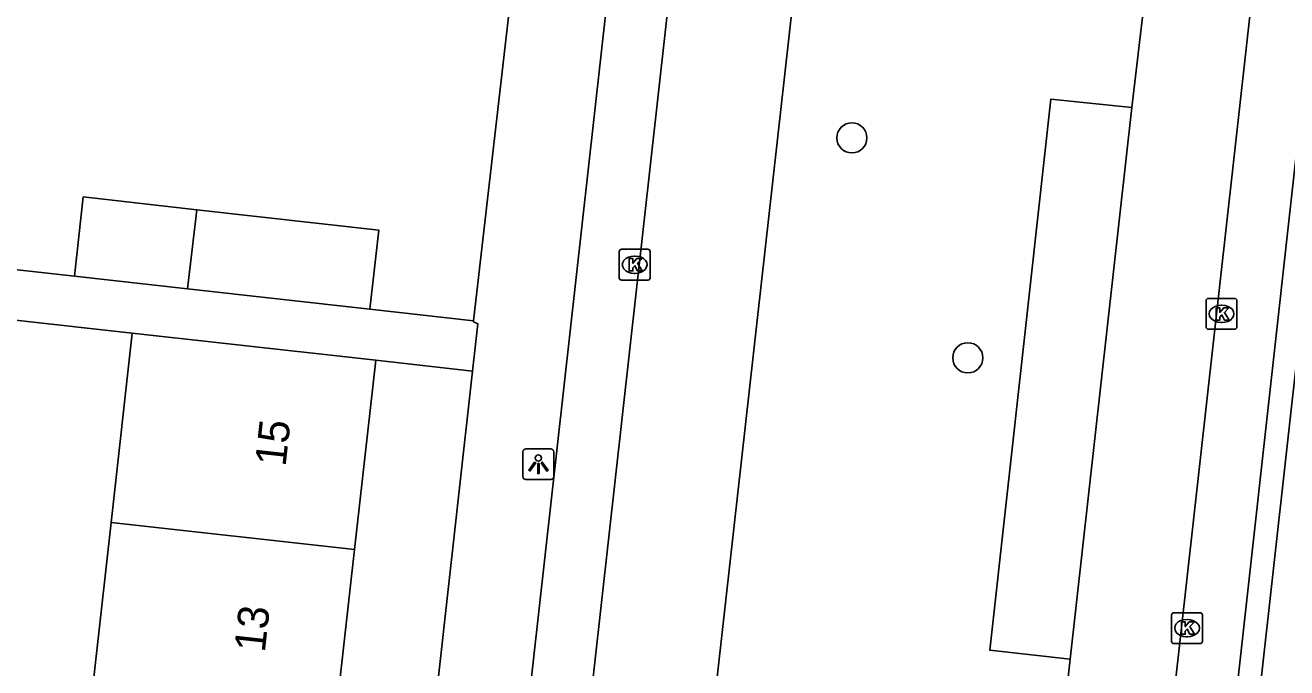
# Model space of a CAD drawing. Extents: x 161928 to 163055, y 386475 to 387428.
# Drawn here: x 162159.87 to 162200.76, y 386596.21 to 386617.05 of the extents above; entities that cross this region are included whole.
import ezdxf

# ---------------------------------------------------------------- set-up
doc = ezdxf.new("R2010")
doc.units = 0
for name, color, linetype in [('IMGEO_Boom', 7, 'Continuous'), ('IMGEO_Fietspad_gesloten', 7, 'Continuous'), ('IMGEO_Kolk', 7, 'Continuous'), ('IMGEO_Lichtpunt', 7, 'Continuous'), ('IMGEO_Pand', 7, 'Continuous'), ('IMGEO_Pand_nummerreeks', 7, 'Continuous'), ('IMGEO_Parkeervlak_open', 7, 'Continuous'), ('IMGEO_Rijbaan_lokaal_open', 7, 'Continuous'), ('IMGEO_Voetpad_open', 7, 'Continuous')]:
    doc.layers.add(name, color=color, linetype=linetype)

msp = doc.modelspace()

# ---------------------------------------------------------------- linework, layer by layer
at = {"layer": 'IMGEO_Boom'}
for centre in [(162186.666, 386613.392), (162190.424, 386606.258)]:
    msp.add_circle(centre, 0.489, dxfattribs=at)
at = {"layer": 'IMGEO_Fietspad_gesloten'}
msp.add_lwpolyline([(162195.921, 386555.33), (162196.623, 386563.902), (162198.619, 386583.997), (162202.473, 386618.652), (162216.324, 386742.13)], dxfattribs=at)
at = {"layer": 'IMGEO_Kolk'}
for p, q in [((162179.125, 386608.852), (162179.125, 386609.704)), ((162179.2, 386609.778), (162180.052, 386609.778)), ((162179.613, 386609.558), (162179.638, 386609.558)), ((162180.126, 386609.704), (162180.126, 386608.852)), ((162180.052, 386608.778), (162179.2, 386608.778)), ((162179.636, 386608.998), (162179.611, 386608.998)), ((162198.148, 386607.258), (162198.148, 386608.11)), ((162198.223, 386608.184), (162199.075, 386608.184)), ((162198.636, 386607.964), (162198.661, 386607.964)), ((162199.149, 386608.11), (162199.149, 386607.258)), ((162198.659, 386607.404), (162198.634, 386607.404)), ((162199.075, 386607.184), (162198.223, 386607.184)), ((162197.105, 386597.991), (162197.957, 386597.991)), ((162197.03, 386597.065), (162197.03, 386597.917)), ((162197.518, 386597.771), (162197.543, 386597.771)), ((162198.031, 386597.917), (162198.031, 386597.065)), ((162197.541, 386597.211), (162197.516, 386597.211)), ((162197.957, 386596.991), (162197.105, 386596.991))]:
    msp.add_line(p, q, dxfattribs=at)
for points in [[(162179.125, 386608.852), (162179.125, 386609.704)], [(162179.2, 386609.778), (162180.052, 386609.778)], [(162179.446, 386609.478), (162179.569, 386609.478), (162179.569, 386609.327), (162179.699, 386609.478), (162179.863, 386609.478), (162179.717, 386609.327), (162179.87, 386609.078), (162179.718, 386609.078), (162179.633, 386609.242), (162179.569, 386609.175), (162179.569, 386609.078), (162179.446, 386609.078), (162179.446, 386609.478)], [(162180.126, 386609.704), (162180.126, 386608.852)], [(162180.052, 386608.778), (162179.2, 386608.778)], [(162198.148, 386607.258), (162198.148, 386608.11)], [(162198.223, 386608.184), (162199.075, 386608.184)], [(162198.469, 386607.884), (162198.592, 386607.884), (162198.592, 386607.733), (162198.722, 386607.884), (162198.886, 386607.884), (162198.74, 386607.733), (162198.893, 386607.484), (162198.741, 386607.484), (162198.656, 386607.648), (162198.592, 386607.581), (162198.592, 386607.484), (162198.469, 386607.484), (162198.469, 386607.884)], [(162199.149, 386608.11), (162199.149, 386607.258)], [(162199.075, 386607.184), (162198.223, 386607.184)], [(162197.105, 386597.991), (162197.957, 386597.991)], [(162197.03, 386597.065), (162197.03, 386597.917)], [(162197.351, 386597.691), (162197.474, 386597.691), (162197.474, 386597.54), (162197.604, 386597.691), (162197.768, 386597.691), (162197.622, 386597.54), (162197.775, 386597.291), (162197.623, 386597.291), (162197.538, 386597.455), (162197.474, 386597.388), (162197.474, 386597.291), (162197.351, 386597.291), (162197.351, 386597.691)], [(162198.031, 386597.917), (162198.031, 386597.065)], [(162197.957, 386596.991), (162197.105, 386596.991)]]:
    msp.add_lwpolyline(points, dxfattribs=at)
for centre, start, end in [((162179.202, 386609.702), 91.552, 178.448), ((162179.202, 386609.702), 91.552, 178.448), ((162180.05, 386609.702), 1.552, 88.448), ((162180.05, 386609.702), 1.552, 88.448), ((162179.202, 386608.854), 181.552, 268.448), ((162179.202, 386608.854), 181.552, 268.448), ((162180.05, 386608.854), 271.552, 358.448), ((162180.05, 386608.854), 271.552, 358.448), ((162198.225, 386608.108), 91.552, 178.448), ((162198.225, 386608.108), 91.552, 178.448), ((162199.073, 386608.108), 1.552, 88.448), ((162199.073, 386608.108), 1.552, 88.448), ((162198.225, 386607.26), 181.552, 268.448), ((162198.225, 386607.26), 181.552, 268.448), ((162199.073, 386607.26), 271.552, 358.448), ((162199.073, 386607.26), 271.552, 358.448), ((162197.107, 386597.915), 91.552, 178.448), ((162197.107, 386597.915), 91.552, 178.448), ((162197.955, 386597.915), 1.552, 88.448), ((162197.955, 386597.915), 1.552, 88.448), ((162197.107, 386597.067), 181.552, 268.448), ((162197.107, 386597.067), 181.552, 268.448), ((162197.955, 386597.067), 271.552, 358.448), ((162197.955, 386597.067), 271.552, 358.448)]:
    msp.add_arc(centre, 0.0765, start, end, dxfattribs=at)
for centre, major_axis, ratio, start_param, end_param in [((162179.612, 386609.278), (-0.387, 0.002), 0.722429, 4.712389, 7.853982), ((162179.637, 386609.278), (-0.39, 0.002), 0.717154, 1.570796, 4.712389), ((162198.635, 386607.684), (-0.387, 0.002), 0.722429, 4.712389, 7.853982), ((162198.66, 386607.684), (-0.39, 0.002), 0.717154, 1.570796, 4.712389), ((162197.517, 386597.491), (-0.387, 0.002), 0.722429, 4.712389, 7.853982), ((162197.542, 386597.491), (-0.39, 0.002), 0.717154, 1.570796, 4.712389)]:
    msp.add_ellipse(centre, major_axis=major_axis, ratio=ratio, start_param=start_param, end_param=end_param, dxfattribs=at)
at = {"layer": 'IMGEO_Lichtpunt'}
for p, q in [((162176.005, 386603.212), (162176.005, 386602.405)), ((162176.005, 386603.212), (162176.005, 386602.405)), ((162176.907, 386603.307), (162176.099, 386603.307)), ((162176.907, 386603.307), (162176.099, 386603.307)), ((162177.001, 386602.405), (162177.001, 386603.212)), ((162177.001, 386602.405), (162177.001, 386603.212)), ((162176.099, 386602.311), (162176.907, 386602.311)), ((162176.099, 386602.311), (162176.907, 386602.311))]:
    msp.add_line(p, q, dxfattribs=at)
for points in [[(162176.379, 386602.876), (162176.418, 386602.848), (162176.23, 386602.586), (162176.192, 386602.613), (162176.379, 386602.876)], [(162176.481, 386602.828), (162176.528, 386602.828), (162176.528, 386602.506), (162176.481, 386602.506), (162176.481, 386602.828)], [(162176.591, 386602.848), (162176.629, 386602.875), (162176.816, 386602.613), (162176.777, 386602.585), (162176.591, 386602.848)]]:
    msp.add_lwpolyline(points, dxfattribs=at)
msp.add_circle((162176.504, 386603.01), 0.0994, dxfattribs=at)
for centre, start, end in [((162176.099, 386603.212), 90, 180), ((162176.099, 386603.212), 90, 180), ((162176.907, 386603.212), 0, 90), ((162176.907, 386603.212), 0, 90), ((162176.099, 386602.405), 180, 270), ((162176.099, 386602.405), 180, 270), ((162176.907, 386602.405), 270, 0), ((162176.907, 386602.405), 270, 360)]:
    msp.add_arc(centre, 0.0946, start, end, dxfattribs=at)
at = {"layer": 'IMGEO_Pand'}
for points in [[(162161.465, 386608.906), (162161.753, 386611.475), (162165.429, 386611.063)], [(162165.429, 386611.063), (162165.133, 386608.495)], [(162165.429, 386611.063), (162171.332, 386610.401), (162171.044, 386607.832)], [(162165.133, 386608.495), (162161.465, 386608.906)], [(162171.044, 386607.832), (162165.133, 386608.495)], [(162162.653, 386600.92), (162163.338, 386607.058)], [(162163.338, 386607.058), (162166.261, 386606.732), (162171.23, 386606.178)], [(162171.23, 386606.178), (162170.545, 386600.04)], [(162161.984, 386594.927), (162162.653, 386600.92)], [(162170.545, 386600.04), (162162.653, 386600.92)], [(162170.545, 386600.04), (162169.876, 386594.047)]]:
    msp.add_lwpolyline(points, dxfattribs=at)
at = {"layer": 'IMGEO_Parkeervlak_open'}
msp.add_lwpolyline([(162193.746, 386596.482), (162191.136, 386596.776), (162192.235, 386606.723), (162193.111, 386614.645), (162195.742, 386614.372)], dxfattribs=at)
at = {"layer": 'IMGEO_Rijbaan_lokaal_open'}
for points in [[(162200.512, 386656.804), (162196.432, 386620.244), (162195.742, 386614.372)], [(162195.84, 386583.962), (162199.876, 386620.158), (162203.988, 386656.419)], [(162182.213, 386631.15), (162175.325, 386569.478)], [(162181.174, 386585.88), (162184.757, 386617.783)], [(162195.742, 386614.372), (162193.746, 386596.482)], [(162193.746, 386596.482), (162191.204, 386573.573), (162187.99, 386543.384)]]:
    msp.add_lwpolyline(points, dxfattribs=at)
at = {"layer": 'IMGEO_Voetpad_open'}
for points in [[(162205.862, 386655.326), (162201.692, 386618.497), (162197.988, 386585.063)], [(162173.549, 386571.44), (162180.106, 386630.152)], [(162177.384, 386630.02), (162176.844, 386625.037), (162176.389, 386624.747), (162174.405, 386607.455)], [(162157.459, 386609.345), (162161.465, 386608.906)], [(162151.832, 386606.003), (162152.076, 386608.314), (162163.338, 386607.058)], [(162171.044, 386607.832), (162174.405, 386607.455)], [(162174.405, 386607.455), (162174.401, 386607.421), (162174.537, 386607.366), (162174.366, 386605.829)], [(162174.366, 386605.829), (162171.23, 386606.178)], [(162174.366, 386605.829), (162168.995, 386557.594)]]:
    msp.add_lwpolyline(points, dxfattribs=at)

# ---------------------------------------------------------------- texts
at = {"layer": 'IMGEO_Pand_nummerreeks'}
for s, p in [('15', (162168.307, 386602.712)), ('13', (162167.635, 386596.683))]:
    msp.add_text(s, height=1, rotation=83.6319, dxfattribs=at).set_placement(p)

doc.saveas('drawing.dxf')
